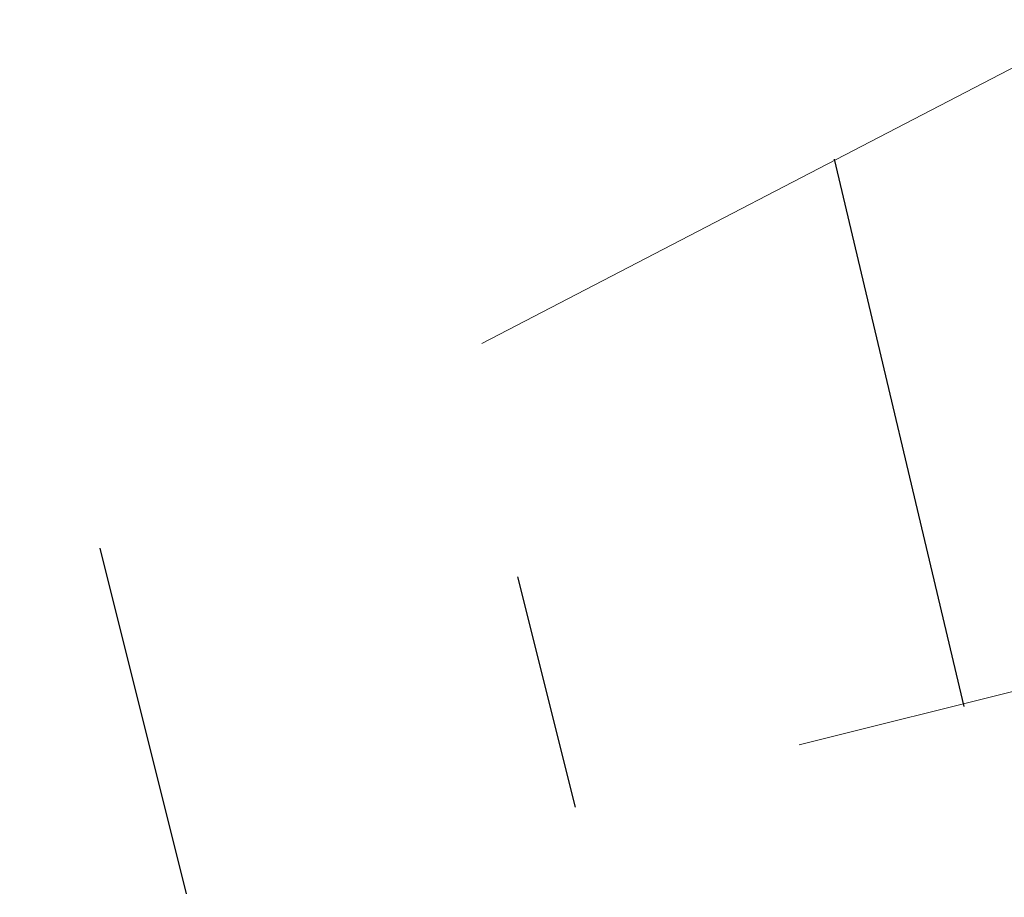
# Model space of a CAD drawing. Header units: metres. Extents: x 7527663 to 7537587, y 5492976 to 5503267.
# Tile 299 of 656: x 7531976.604 to 7531977.288, y 5499158.177 to 5499158.787. Entities that reach past the tile are written whole.
import ezdxf

# ---------------------------------------------------------------- set-up
doc = ezdxf.new("R2010")
doc.units = ezdxf.units.M
doc.linetypes.add('1.0_0.5', pattern=[1.5, 1, -0.5])

msp = doc.modelspace()

# ---------------------------------------------------------------- linework, layer by layer
at = {"layer": '000 Inne (niezydentyfikowane)', "color": 7, "linetype": 'CONTINUOUS', "lineweight": 25, "flags": 128}
for points in [[(7531977.26, 5499158.31), (7531977.17, 5499158.69)], [(7531976.72, 5499158.18), (7531976.66, 5499158.42)], [(7531976.99, 5499158.24), (7531976.95, 5499158.4)]]:
    msp.add_lwpolyline(points, dxfattribs=at)
at = {"layer": 'skarpa nieumocniona', "color": 7, "linetype": '1.0_0.5', "lineweight": 18, "flags": 128}
msp.add_lwpolyline([(7531975.69, 5499157.92), (7531988.55, 5499161.13), (7531997.69, 5499164.2), (7531994.14, 5499169.73), (7531988.42, 5499165.45), (7531984.26, 5499161.09), (7531980.75, 5499160.55)], close=True, dxfattribs=at)
msp.add_lwpolyline([(7531975.69, 5499157.92), (7531988.55, 5499161.13), (7531997.69, 5499164.2), (7531994.14, 5499169.73), (7531988.42, 5499165.45), (7531984.26, 5499161.09), (7531980.75, 5499160.55)], close=True, dxfattribs=at)

doc.saveas('drawing.dxf')
